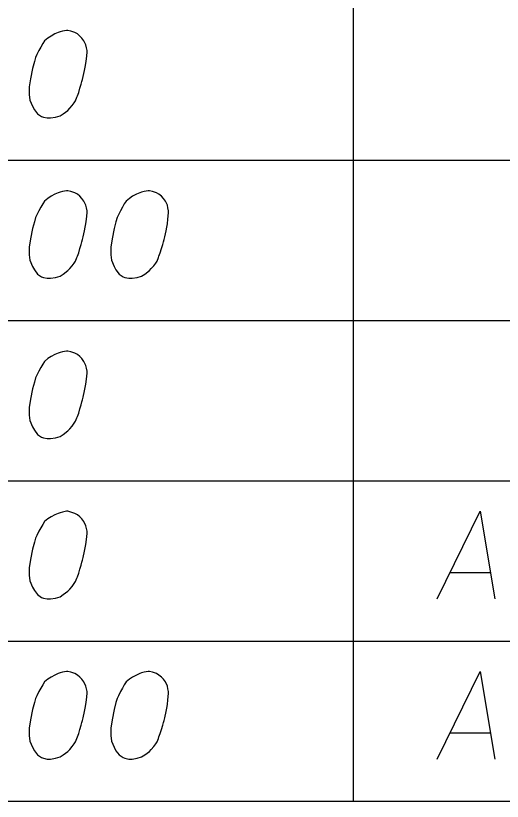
# Model space of a CAD drawing. Extents: x 2074207 to 2076812, y 516372 to 523312.
# Drawn here: x 2076426.53 to 2076453.26, y 519867.3 to 519910.43 of the extents above; entities that cross this region are included whole.
import ezdxf

# ---------------------------------------------------------------- set-up
doc = ezdxf.new("R2010")
doc.units = 0
for name, color, linetype in [('Prop DirtTable_ Soil Test Results - Outline (Major)', 7, 'Continuous'), ('Prop DirtTable_ Soil Test Results - Outline (Minor)', 7, 'Continuous'), ('Prop DirtTable_ Soil Test Results - Tx (Sample Data)', 7, 'Continuous')]:
    doc.layers.add(name, color=color, linetype=linetype)

msp = doc.modelspace()

# ---------------------------------------------------------------- linework, layer by layer
at = {"layer": 'Prop DirtTable_ Soil Test Results - Outline (Major)'}
msp.add_line((2076260.609, 519867.297), (2076811.903, 519867.297), dxfattribs=at)
at = {"layer": 'Prop DirtTable_ Soil Test Results - Outline (Minor)'}
for p, q in [((2076445.063, 519911.297), (2076445.063, 519902.497)), ((2076260.609, 519902.497), (2076811.903, 519902.497)), ((2076260.609, 519902.497), (2076811.903, 519902.497)), ((2076445.063, 519902.497), (2076445.063, 519893.697)), ((2076260.609, 519893.697), (2076811.903, 519893.697)), ((2076260.609, 519893.697), (2076811.903, 519893.697)), ((2076445.063, 519893.697), (2076445.063, 519884.897)), ((2076260.609, 519884.897), (2076811.903, 519884.897)), ((2076260.609, 519884.897), (2076811.903, 519884.897)), ((2076445.063, 519884.897), (2076445.063, 519876.097)), ((2076260.609, 519876.097), (2076811.903, 519876.097)), ((2076260.609, 519876.097), (2076811.903, 519876.097)), ((2076445.063, 519876.097), (2076445.063, 519867.297)), ((2076260.609, 519867.297), (2076811.903, 519867.297))]:
    msp.add_line(p, q, dxfattribs=at)
at = {"layer": 'Prop DirtTable_ Soil Test Results - Tx (Sample Data)'}
for points in [[(2076429.392, 519909.618), (2076429.322, 519909.618), (2076429.11, 519909.581), (2076428.969, 519909.543), (2076428.863, 519909.505), (2076428.687, 519909.43), (2076428.475, 519909.316), (2076428.299, 519909.203), (2076428.122, 519909.052), (2076428.016, 519908.9), (2076427.911, 519908.711), (2076427.805, 519908.522), (2076427.699, 519908.296), (2076427.628, 519908.144), (2076427.558, 519907.918), (2076427.452, 519907.54), (2076427.346, 519906.973), (2076427.276, 519906.519), (2076427.276, 519906.104), (2076427.311, 519905.801), (2076427.452, 519905.461), (2076427.558, 519905.272), (2076427.734, 519905.045), (2076427.946, 519904.894), (2076428.052, 519904.856), (2076428.263, 519904.818), (2076428.44, 519904.818), (2076428.722, 519904.856), (2076428.969, 519904.932), (2076429.145, 519905.045), (2076429.392, 519905.234), (2076429.498, 519905.348), (2076429.639, 519905.499), (2076429.745, 519905.65), (2076429.815, 519905.763), (2076429.886, 519905.952), (2076429.921, 519906.028), (2076429.992, 519906.217), (2076430.062, 519906.444), (2076430.133, 519906.67), (2076430.168, 519906.822), (2076430.203, 519906.935), (2076430.239, 519907.086), (2076430.309, 519907.426), (2076430.345, 519907.615), (2076430.38, 519907.804), (2076430.415, 519908.069), (2076430.45, 519908.409), (2076430.45, 519908.522), (2076430.415, 519908.674), (2076430.38, 519908.825), (2076430.274, 519909.052), (2076430.168, 519909.203), (2076430.062, 519909.316), (2076429.921, 519909.43), (2076429.78, 519909.505), (2076429.674, 519909.543), (2076429.569, 519909.581), (2076429.392, 519909.618)], [(2076429.392, 519900.818), (2076429.322, 519900.818), (2076429.11, 519900.781), (2076428.969, 519900.743), (2076428.863, 519900.705), (2076428.687, 519900.63), (2076428.475, 519900.516), (2076428.299, 519900.403), (2076428.122, 519900.252), (2076428.016, 519900.1), (2076427.911, 519899.911), (2076427.805, 519899.722), (2076427.699, 519899.496), (2076427.628, 519899.344), (2076427.558, 519899.118), (2076427.452, 519898.74), (2076427.346, 519898.173), (2076427.276, 519897.719), (2076427.276, 519897.304), (2076427.311, 519897.001), (2076427.452, 519896.661), (2076427.558, 519896.472), (2076427.734, 519896.245), (2076427.946, 519896.094), (2076428.052, 519896.056), (2076428.263, 519896.018), (2076428.44, 519896.018), (2076428.722, 519896.056), (2076428.969, 519896.132), (2076429.145, 519896.245), (2076429.392, 519896.434), (2076429.498, 519896.548), (2076429.639, 519896.699), (2076429.745, 519896.85), (2076429.815, 519896.963), (2076429.886, 519897.152), (2076429.921, 519897.228), (2076429.992, 519897.417), (2076430.062, 519897.644), (2076430.133, 519897.87), (2076430.168, 519898.022), (2076430.203, 519898.135), (2076430.239, 519898.286), (2076430.309, 519898.626), (2076430.345, 519898.815), (2076430.38, 519899.004), (2076430.415, 519899.269), (2076430.45, 519899.609), (2076430.45, 519899.722), (2076430.415, 519899.874), (2076430.38, 519900.025), (2076430.274, 519900.252), (2076430.168, 519900.403), (2076430.062, 519900.516), (2076429.921, 519900.63), (2076429.78, 519900.705), (2076429.674, 519900.743), (2076429.569, 519900.781), (2076429.392, 519900.818)], [(2076433.872, 519900.818), (2076433.802, 519900.818), (2076433.59, 519900.781), (2076433.449, 519900.743), (2076433.343, 519900.705), (2076433.167, 519900.63), (2076432.955, 519900.516), (2076432.779, 519900.403), (2076432.602, 519900.252), (2076432.496, 519900.1), (2076432.391, 519899.911), (2076432.285, 519899.722), (2076432.179, 519899.496), (2076432.108, 519899.344), (2076432.038, 519899.118), (2076431.932, 519898.74), (2076431.826, 519898.173), (2076431.756, 519897.719), (2076431.756, 519897.304), (2076431.791, 519897.001), (2076431.932, 519896.661), (2076432.038, 519896.472), (2076432.214, 519896.245), (2076432.426, 519896.094), (2076432.532, 519896.056), (2076432.743, 519896.018), (2076432.92, 519896.018), (2076433.202, 519896.056), (2076433.449, 519896.132), (2076433.625, 519896.245), (2076433.872, 519896.434), (2076433.978, 519896.548), (2076434.119, 519896.699), (2076434.225, 519896.85), (2076434.295, 519896.963), (2076434.366, 519897.152), (2076434.401, 519897.228), (2076434.472, 519897.417), (2076434.542, 519897.644), (2076434.613, 519897.87), (2076434.648, 519898.022), (2076434.683, 519898.135), (2076434.719, 519898.286), (2076434.789, 519898.626), (2076434.825, 519898.815), (2076434.86, 519899.004), (2076434.895, 519899.269), (2076434.93, 519899.609), (2076434.93, 519899.722), (2076434.895, 519899.874), (2076434.86, 519900.025), (2076434.754, 519900.252), (2076434.648, 519900.403), (2076434.542, 519900.516), (2076434.401, 519900.63), (2076434.26, 519900.705), (2076434.154, 519900.743), (2076434.049, 519900.781), (2076433.872, 519900.818)], [(2076429.392, 519892.018), (2076429.322, 519892.018), (2076429.11, 519891.981), (2076428.969, 519891.943), (2076428.863, 519891.905), (2076428.687, 519891.83), (2076428.475, 519891.716), (2076428.299, 519891.603), (2076428.122, 519891.452), (2076428.016, 519891.3), (2076427.911, 519891.111), (2076427.805, 519890.922), (2076427.699, 519890.696), (2076427.628, 519890.544), (2076427.558, 519890.318), (2076427.452, 519889.94), (2076427.346, 519889.373), (2076427.276, 519888.919), (2076427.276, 519888.504), (2076427.311, 519888.201), (2076427.452, 519887.861), (2076427.558, 519887.672), (2076427.734, 519887.445), (2076427.946, 519887.294), (2076428.052, 519887.256), (2076428.263, 519887.218), (2076428.44, 519887.218), (2076428.722, 519887.256), (2076428.969, 519887.332), (2076429.145, 519887.445), (2076429.392, 519887.634), (2076429.498, 519887.748), (2076429.639, 519887.899), (2076429.745, 519888.05), (2076429.815, 519888.163), (2076429.886, 519888.352), (2076429.921, 519888.428), (2076429.992, 519888.617), (2076430.062, 519888.844), (2076430.133, 519889.07), (2076430.168, 519889.222), (2076430.203, 519889.335), (2076430.239, 519889.486), (2076430.309, 519889.826), (2076430.345, 519890.015), (2076430.38, 519890.204), (2076430.415, 519890.469), (2076430.45, 519890.809), (2076430.45, 519890.922), (2076430.415, 519891.074), (2076430.38, 519891.225), (2076430.274, 519891.452), (2076430.168, 519891.603), (2076430.062, 519891.716), (2076429.921, 519891.83), (2076429.78, 519891.905), (2076429.674, 519891.943), (2076429.569, 519891.981), (2076429.392, 519892.018)], [(2076429.392, 519883.218), (2076429.322, 519883.218), (2076429.11, 519883.181), (2076428.969, 519883.143), (2076428.863, 519883.105), (2076428.687, 519883.03), (2076428.475, 519882.916), (2076428.299, 519882.803), (2076428.122, 519882.652), (2076428.016, 519882.5), (2076427.911, 519882.311), (2076427.805, 519882.122), (2076427.699, 519881.896), (2076427.628, 519881.744), (2076427.558, 519881.518), (2076427.452, 519881.14), (2076427.346, 519880.573), (2076427.276, 519880.119), (2076427.276, 519879.704), (2076427.311, 519879.401), (2076427.452, 519879.061), (2076427.558, 519878.872), (2076427.734, 519878.645), (2076427.946, 519878.494), (2076428.052, 519878.456), (2076428.263, 519878.418), (2076428.44, 519878.418), (2076428.722, 519878.456), (2076428.969, 519878.532), (2076429.145, 519878.645), (2076429.392, 519878.834), (2076429.498, 519878.948), (2076429.639, 519879.099), (2076429.745, 519879.25), (2076429.815, 519879.363), (2076429.886, 519879.552), (2076429.921, 519879.628), (2076429.992, 519879.817), (2076430.062, 519880.044), (2076430.133, 519880.27), (2076430.168, 519880.422), (2076430.203, 519880.535), (2076430.239, 519880.686), (2076430.309, 519881.026), (2076430.345, 519881.215), (2076430.38, 519881.404), (2076430.415, 519881.669), (2076430.45, 519882.009), (2076430.45, 519882.122), (2076430.415, 519882.274), (2076430.38, 519882.425), (2076430.274, 519882.652), (2076430.168, 519882.803), (2076430.062, 519882.916), (2076429.921, 519883.03), (2076429.78, 519883.105), (2076429.674, 519883.143), (2076429.569, 519883.181), (2076429.392, 519883.218)], [(2076449.676, 519878.418), (2076452.039, 519883.218), (2076452.85, 519878.418)], [(2076450.381, 519879.855), (2076452.603, 519879.855)], [(2076429.392, 519874.418), (2076429.322, 519874.418), (2076429.11, 519874.381), (2076428.969, 519874.343), (2076428.863, 519874.305), (2076428.687, 519874.23), (2076428.475, 519874.116), (2076428.299, 519874.003), (2076428.122, 519873.852), (2076428.016, 519873.7), (2076427.911, 519873.511), (2076427.805, 519873.322), (2076427.699, 519873.096), (2076427.628, 519872.944), (2076427.558, 519872.718), (2076427.452, 519872.34), (2076427.346, 519871.773), (2076427.276, 519871.319), (2076427.276, 519870.904), (2076427.311, 519870.601), (2076427.452, 519870.261), (2076427.558, 519870.072), (2076427.734, 519869.845), (2076427.946, 519869.694), (2076428.052, 519869.656), (2076428.263, 519869.618), (2076428.44, 519869.618), (2076428.722, 519869.656), (2076428.969, 519869.732), (2076429.145, 519869.845), (2076429.392, 519870.034), (2076429.498, 519870.148), (2076429.639, 519870.299), (2076429.745, 519870.45), (2076429.815, 519870.563), (2076429.886, 519870.752), (2076429.921, 519870.828), (2076429.992, 519871.017), (2076430.062, 519871.244), (2076430.133, 519871.47), (2076430.168, 519871.622), (2076430.203, 519871.735), (2076430.239, 519871.886), (2076430.309, 519872.226), (2076430.345, 519872.415), (2076430.38, 519872.604), (2076430.415, 519872.869), (2076430.45, 519873.209), (2076430.45, 519873.322), (2076430.415, 519873.474), (2076430.38, 519873.625), (2076430.274, 519873.852), (2076430.168, 519874.003), (2076430.062, 519874.116), (2076429.921, 519874.23), (2076429.78, 519874.305), (2076429.674, 519874.343), (2076429.569, 519874.381), (2076429.392, 519874.418)], [(2076433.872, 519874.418), (2076433.802, 519874.418), (2076433.59, 519874.381), (2076433.449, 519874.343), (2076433.343, 519874.305), (2076433.167, 519874.23), (2076432.955, 519874.116), (2076432.779, 519874.003), (2076432.602, 519873.852), (2076432.496, 519873.7), (2076432.391, 519873.511), (2076432.285, 519873.322), (2076432.179, 519873.096), (2076432.108, 519872.944), (2076432.038, 519872.718), (2076431.932, 519872.34), (2076431.826, 519871.773), (2076431.756, 519871.319), (2076431.756, 519870.904), (2076431.791, 519870.601), (2076431.932, 519870.261), (2076432.038, 519870.072), (2076432.214, 519869.845), (2076432.426, 519869.694), (2076432.532, 519869.656), (2076432.743, 519869.618), (2076432.92, 519869.618), (2076433.202, 519869.656), (2076433.449, 519869.732), (2076433.625, 519869.845), (2076433.872, 519870.034), (2076433.978, 519870.148), (2076434.119, 519870.299), (2076434.225, 519870.45), (2076434.295, 519870.563), (2076434.366, 519870.752), (2076434.401, 519870.828), (2076434.472, 519871.017), (2076434.542, 519871.244), (2076434.613, 519871.47), (2076434.648, 519871.622), (2076434.683, 519871.735), (2076434.719, 519871.886), (2076434.789, 519872.226), (2076434.825, 519872.415), (2076434.86, 519872.604), (2076434.895, 519872.869), (2076434.93, 519873.209), (2076434.93, 519873.322), (2076434.895, 519873.474), (2076434.86, 519873.625), (2076434.754, 519873.852), (2076434.648, 519874.003), (2076434.542, 519874.116), (2076434.401, 519874.23), (2076434.26, 519874.305), (2076434.154, 519874.343), (2076434.049, 519874.381), (2076433.872, 519874.418)], [(2076449.676, 519869.618), (2076452.039, 519874.418), (2076452.85, 519869.618)], [(2076450.381, 519871.055), (2076452.603, 519871.055)]]:
    msp.add_lwpolyline(points, dxfattribs=at)

doc.saveas('drawing.dxf')
